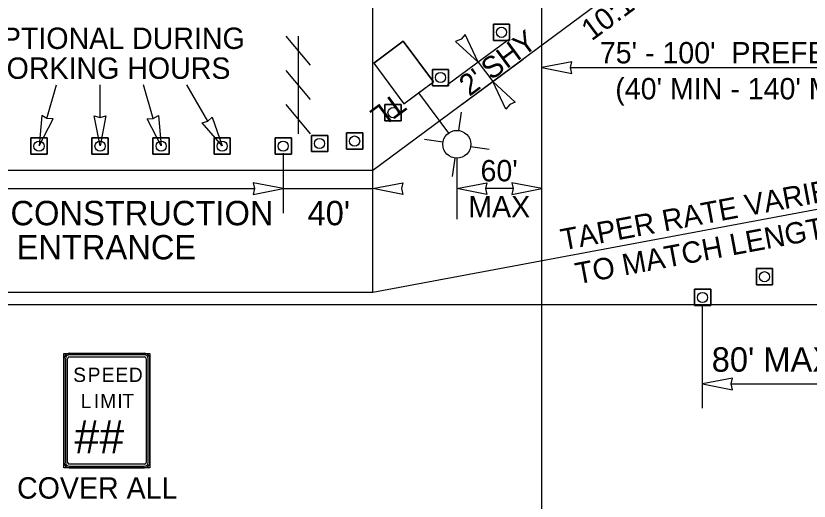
# Model space of a CAD drawing. Extents: x 99977 to 100176, y 99905 to 100011.
# Drawn here: x 100022.4 to 100024.999, y 100005.535 to 100007.126 of the extents above; entities that cross this region are included whole.
import ezdxf

# ---------------------------------------------------------------- set-up
doc = ezdxf.new("R2010")
doc.units = 0
for name, color, linetype in [('RD_ED_ShoulderPavedEdge', 7, 'Continuous'), ('RD_MK_LineEdgeWhite', 7, 'Continuous'), ('TR_SN_ConstructionSigns', 7, 'Continuous'), ('TR_WZ_BarricadeType3', 7, 'Continuous'), ('TR_WZ_PortableLightStandard', 7, 'Continuous'), ('TR_WZ_TrafficCone', 7, 'Continuous'), ('TR_WZ_WorkZoneDetails', 7, 'Continuous'), ('TR_WZ_WorkZoneTextCurrent', 7, 'Continuous')]:
    doc.layers.add(name, color=color, linetype=linetype)

msp = doc.modelspace()

# ---------------------------------------------------------------- linework, layer by layer
at = {"layer": 'RD_ED_ShoulderPavedEdge'}
msp.add_line((100020.3, 100006.1793), (100035.6425, 100006.1793), dxfattribs=at)
at = {"layer": 'RD_MK_LineEdgeWhite'}
for p, q in [((100024.8112, 100007.5393), (100023.5692, 100006.6193)), ((100023.5692, 100006.6193), (100020.3, 100006.6193)), ((100025.5008, 100006.5793), (100023.5692, 100006.2193)), ((100023.5692, 100006.2193), (100020.3, 100006.2193))]:
    msp.add_line(p, q, dxfattribs=at)
at = {"layer": 'TR_SN_ConstructionSigns'}
for p, q in [((100022.5571, 100005.662), (100022.5571, 100006.0019)), ((100022.5571, 100006.0019), (100022.5571, 100005.662)), ((100022.562, 100006.0019), (100022.562, 100005.662)), ((100022.5689, 100005.662), (100022.5689, 100006.0019)), ((100022.5747, 100006.0194), (100022.8208, 100006.0194)), ((100022.8208, 100006.0194), (100022.5747, 100006.0194)), ((100022.8208, 100006.0146), (100022.5747, 100006.0146)), ((100022.5747, 100006.0077), (100022.8208, 100006.0077)), ((100022.8267, 100006.0019), (100022.8267, 100005.662)), ((100022.8335, 100005.662), (100022.8335, 100006.0019)), ((100022.8384, 100006.0019), (100022.8384, 100005.662)), ((100022.8384, 100005.662), (100022.8384, 100006.0019)), ((100022.8208, 100005.6562), (100022.5747, 100005.6562)), ((100022.5747, 100005.6493), (100022.8208, 100005.6493)), ((100022.8208, 100005.6444), (100022.5747, 100005.6444)), ((100022.5747, 100005.6444), (100022.8208, 100005.6444))]:
    msp.add_line(p, q, dxfattribs=at)
msp.add_lwpolyline([(100022.5571, 100006.0194), (100022.8384, 100006.0194), (100022.8384, 100005.6444), (100022.5571, 100005.6444)], close=True, dxfattribs=at)
for centre, radius, start, end in [((100022.5747, 100006.0019), 0.0176, 90, 180), ((100022.5747, 100006.0019), 0.0176, 90, 180), ((100022.5747, 100006.0019), 0.0127, 90, 180), ((100022.5747, 100006.0019), 0.00586, 90, 180), ((100022.8208, 100006.0019), 0.0176, 0, 90), ((100022.8208, 100006.0019), 0.0176, 0, 90), ((100022.8208, 100006.0019), 0.0127, 0, 90), ((100022.8208, 100006.0019), 0.00586, 360, 90), ((100022.5747, 100005.662), 0.0176, 180, 270), ((100022.5747, 100005.662), 0.0176, 180, 270), ((100022.5747, 100005.662), 0.0127, 180, 270), ((100022.5747, 100005.662), 0.00586, 180, 270), ((100022.8208, 100005.662), 0.0176, 270, 0), ((100022.8208, 100005.662), 0.0127, 270, 360), ((100022.8208, 100005.662), 0.00586, 270, 0), ((100022.8208, 100005.662), 0.0176, 270, 0)]:
    msp.add_arc(centre, radius, start, end, dxfattribs=at)
at = {"layer": 'TR_WZ_BarricadeType3'}
for p, q in [((100023.3645, 100006.9637), (100023.2852, 100007.0593)), ((100023.3248, 100007.0593), (100023.3248, 100006.7393)), ((100023.3645, 100006.8515), (100023.2852, 100006.9471)), ((100023.3645, 100006.7393), (100023.2852, 100006.8349))]:
    msp.add_line(p, q, dxfattribs=at)
at = {"layer": 'TR_WZ_PortableLightStandard'}
for p, q in [((100023.5722, 100006.9712), (100023.6686, 100007.0426)), ((100023.6686, 100007.0426), (100023.7674, 100006.9093)), ((100023.7674, 100006.9093), (100023.6686, 100007.0426)), ((100023.5722, 100006.9712), (100023.671, 100006.8379)), ((100023.5722, 100006.9712), (100023.671, 100006.8379)), ((100023.671, 100006.8379), (100023.7674, 100006.9093)), ((100023.7192, 100006.8736), (100023.817, 100006.7415)), ((100023.8511, 100006.75), (100023.8601, 100006.8102)), ((100023.799, 100006.7114), (100023.7389, 100006.7204)), ((100023.8896, 100006.698), (100023.9498, 100006.689)), ((100023.8375, 100006.6594), (100023.8286, 100006.5992))]:
    msp.add_line(p, q, dxfattribs=at)
for points in [[(100023.6686, 100007.0426), (100023.6204, 100007.0069), (100023.5722, 100006.9712)], [(100023.671, 100006.8379), (100023.7192, 100006.8736), (100023.7674, 100006.9093)]]:
    msp.add_lwpolyline(points, dxfattribs=at)
msp.add_circle((100023.8443, 100006.7047), 0.0457, dxfattribs=at)
msp.add_circle((100023.8443, 100006.7047), 0.0457, dxfattribs=at)
at = {"layer": 'TR_WZ_TrafficCone'}
for points in [[(100024.0174, 100007.0451), (100023.9641, 100007.0451), (100023.9641, 100007.0984), (100024.0174, 100007.0984), (100024.0174, 100007.0451)], [(100024.0174, 100007.0984), (100023.9641, 100007.0984), (100023.9641, 100007.0451), (100024.0174, 100007.0451), (100024.0174, 100007.0984)], [(100023.8174, 100006.8969), (100023.7641, 100006.8969), (100023.7641, 100006.9503), (100023.8174, 100006.9503), (100023.8174, 100006.8969)], [(100023.8174, 100006.9503), (100023.7641, 100006.9503), (100023.7641, 100006.8969), (100023.8174, 100006.8969), (100023.8174, 100006.9503)], [(100023.662, 100006.7818), (100023.6087, 100006.7818), (100023.6087, 100006.8352), (100023.662, 100006.8352), (100023.662, 100006.7818)], [(100023.662, 100006.8352), (100023.6087, 100006.8352), (100023.6087, 100006.7818), (100023.662, 100006.7818), (100023.662, 100006.8352)], [(100022.5022, 100006.7254), (100022.4488, 100006.7254), (100022.4488, 100006.672), (100022.5022, 100006.672), (100022.5022, 100006.7254)], [(100022.5022, 100006.672), (100022.4488, 100006.672), (100022.4488, 100006.7254), (100022.5022, 100006.7254), (100022.5022, 100006.672)], [(100022.7022, 100006.7254), (100022.6488, 100006.7254), (100022.6488, 100006.672), (100022.7022, 100006.672), (100022.7022, 100006.7254)], [(100022.7022, 100006.672), (100022.6488, 100006.672), (100022.6488, 100006.7254), (100022.7022, 100006.7254), (100022.7022, 100006.672)], [(100022.9022, 100006.7254), (100022.8488, 100006.7254), (100022.8488, 100006.672), (100022.9022, 100006.672), (100022.9022, 100006.7254)], [(100022.9022, 100006.672), (100022.8488, 100006.672), (100022.8488, 100006.7254), (100022.9022, 100006.7254), (100022.9022, 100006.672)], [(100023.1022, 100006.7254), (100023.0488, 100006.7254), (100023.0488, 100006.672), (100023.1022, 100006.672), (100023.1022, 100006.7254)], [(100023.1022, 100006.672), (100023.0488, 100006.672), (100023.0488, 100006.7254), (100023.1022, 100006.7254), (100023.1022, 100006.672)], [(100023.3022, 100006.672), (100023.2488, 100006.672), (100023.2488, 100006.7254), (100023.3022, 100006.7254), (100023.3022, 100006.672)], [(100023.3022, 100006.7254), (100023.2488, 100006.7254), (100023.2488, 100006.672), (100023.3022, 100006.672), (100023.3022, 100006.7254)], [(100023.4212, 100006.6807), (100023.3679, 100006.6807), (100023.3679, 100006.734), (100023.4212, 100006.734), (100023.4212, 100006.6807)], [(100023.4212, 100006.734), (100023.3679, 100006.734), (100023.3679, 100006.6807), (100023.4212, 100006.6807), (100023.4212, 100006.734)], [(100023.4828, 100006.7419), (100023.5362, 100006.7419), (100023.5362, 100006.6886), (100023.4828, 100006.6886), (100023.4828, 100006.7419)], [(100023.4828, 100006.6886), (100023.5362, 100006.6886), (100023.5362, 100006.7419), (100023.4828, 100006.7419), (100023.4828, 100006.6886)], [(100024.8789, 100006.2439), (100024.8256, 100006.2439), (100024.8256, 100006.2973), (100024.8789, 100006.2973), (100024.8789, 100006.2439)], [(100024.8789, 100006.2973), (100024.8256, 100006.2973), (100024.8256, 100006.2439), (100024.8789, 100006.2439), (100024.8789, 100006.2973)], [(100024.6761, 100006.176), (100024.6227, 100006.176), (100024.6227, 100006.2293), (100024.6761, 100006.2293), (100024.6761, 100006.176)], [(100024.6761, 100006.2293), (100024.6227, 100006.2293), (100024.6227, 100006.176), (100024.6761, 100006.176), (100024.6761, 100006.2293)]]:
    msp.add_lwpolyline(points, dxfattribs=at)
for centre in [(100023.9907, 100007.0718), (100023.7907, 100006.9236), (100023.6354, 100006.8085), (100023.3946, 100006.7074), (100023.5095, 100006.7153), (100022.4755, 100006.6987), (100022.6755, 100006.6987), (100022.8755, 100006.6987), (100023.0755, 100006.6987), (100023.2755, 100006.6987), (100024.8523, 100006.2706), (100024.6494, 100006.2026)]:
    msp.add_circle(centre, 0.0167, dxfattribs=at)
at = {"layer": 'TR_WZ_WorkZoneDetails'}
for p, q in [((100023.5692, 100006.2193), (100023.5692, 100008.2793)), ((100024.1231, 100004.9817), (100024.1231, 100007.2294)), ((100023.8141, 100006.9003), (100024.0141, 100007.0484)), ((100023.8621, 100006.8363), (100024.0617, 100006.9841)), ((100024.2168, 100006.956), (100025.4071, 100006.956)), ((100022.5016, 100006.7894), (100022.5333, 100006.8993)), ((100022.6756, 100006.7931), (100022.6756, 100006.8993)), ((100022.8496, 100006.7894), (100022.8178, 100006.8993)), ((100023.0287, 100006.7805), (100022.9601, 100006.8993)), ((100023.2756, 100006.6754), (100023.2756, 100006.4793)), ((100023.8443, 100006.659), (100023.8443, 100006.4593)), ((100022.2137, 100006.5593), (100023.1819, 100006.5593)), ((100023.2756, 100006.5593), (100023.5692, 100006.5593)), ((100024.0294, 100006.5593), (100023.9381, 100006.5593)), ((100024.6494, 100005.8393), (100024.6494, 100006.1793)), ((100024.7431, 100005.9193), (100025.4071, 100005.9193))]:
    msp.add_line(p, q, dxfattribs=at)
for points in [[(100023.9143, 100006.9745), (100023.8713, 100007.0649), (100023.8585, 100007.0498), (100023.8403, 100007.042)], [(100024.1231, 100006.956), (100024.2214, 100006.9367), (100024.2168, 100006.956), (100024.2214, 100006.9753)], [(100023.9619, 100006.9102), (100024.0359, 100006.8427), (100024.0177, 100006.8349), (100024.0049, 100006.8198)], [(100022.4756, 100006.6993), (100022.5213, 100006.7884), (100022.5015, 100006.7894), (100022.4843, 100006.7991)], [(100022.6756, 100006.6993), (100022.6564, 100006.7976), (100022.6756, 100006.793), (100022.6949, 100006.7976)], [(100022.8756, 100006.6993), (100022.8299, 100006.7884), (100022.8496, 100006.7894), (100022.8669, 100006.7991)], [(100023.0756, 100006.6993), (100023.0098, 100006.7748), (100023.0288, 100006.7805), (100023.0432, 100006.7941)], [(100023.2756, 100006.5593), (100023.1773, 100006.5786), (100023.1819, 100006.5593), (100023.1773, 100006.54)], [(100023.5692, 100006.5593), (100023.6675, 100006.5786), (100023.6629, 100006.5593), (100023.6675, 100006.54)], [(100023.8443, 100006.5593), (100023.9426, 100006.5786), (100023.9381, 100006.5593), (100023.9426, 100006.54)], [(100024.1231, 100006.5593), (100024.0248, 100006.5786), (100024.0294, 100006.5593), (100024.0248, 100006.54)], [(100024.6494, 100005.9193), (100024.7477, 100005.9), (100024.7431, 100005.9193), (100024.7477, 100005.9386)]]:
    msp.add_lwpolyline(points, close=True, dxfattribs=at)
msp.add_lwpolyline([(100023.9143, 100006.9745), (100023.9619, 100006.9102)], dxfattribs=at)

# ---------------------------------------------------------------- texts
at = {"layer": 'TR_SN_ConstructionSigns'}
for s, height, p in [('S', 0.0469, (100022.5876, 100005.9257)), ('P', 0.0469, (100022.6349, 100005.9257)), ('E', 0.0469, (100022.6809, 100005.9257)), ('E', 0.0469, (100022.7254, 100005.9257)), ('D', 0.0469, (100022.7699, 100005.9257)), ('L', 0.0469, (100022.612, 100005.8398)), ('I', 0.0469, (100022.6551, 100005.8398)), ('M', 0.0469, (100022.6757, 100005.8398)), ('I', 0.0469, (100022.732, 100005.8398)), ('T', 0.0469, (100022.7484, 100005.8398)), ('##', 0.10937, (100022.5917, 100005.6913)), ('COVER ALL', 0.07, (100022.4035, 100005.5432))]:
    msp.add_text(s, height=height, dxfattribs=at).set_placement(p)
at = {"layer": 'TR_WZ_PortableLightStandard'}
msp.add_text('TL', height=0.07, rotation=216.5289, dxfattribs=at).set_placement((100023.6425, 100006.8765))
at = {"layer": 'TR_WZ_WorkZoneTextCurrent'}
for s, rotation, p in [('10:1 TAPER', 36.5289, (100024.2858, 100007.0415)), ('SHY', 36.5289, (100023.9571, 100006.9129)), ("2' ", 36.5289, (100023.8854, 100006.8598)), ("60'", 360, (100023.922, 100006.5833)), ('TAPER RATE VARIES', 10.5573, (100024.1918, 100006.3568)), ('MAX', 360, (100023.8817, 100006.4653)), ('TO MATCH LENGTH', 10.5573, (100024.2395, 100006.2457))]:
    msp.add_text(s, height=0.07, rotation=rotation, dxfattribs=at).set_placement(p)
for s, height, p in [('OPTIONAL DURING', 0.07, (100022.281, 100007.0173)), ("75' - 100'  PREFERRED", 0.07, (100024.3128, 100006.97)), ('WORKING HOURS', 0.07, (100022.281, 100006.9193)), ("(40' MIN - 140' MAX)", 0.07, (100024.3635, 100006.852)), ("120' CONSTRUCTION", 0.08, (100022.1533, 100006.4393)), ("40'", 0.08, (100023.3552, 100006.4393)), ('ENTRANCE', 0.08, (100022.402, 100006.3273)), ("80' MAX", 0.08, (100024.6794, 100005.9593))]:
    msp.add_text(s, height=height, dxfattribs=at).set_placement(p)

doc.saveas('drawing.dxf')
